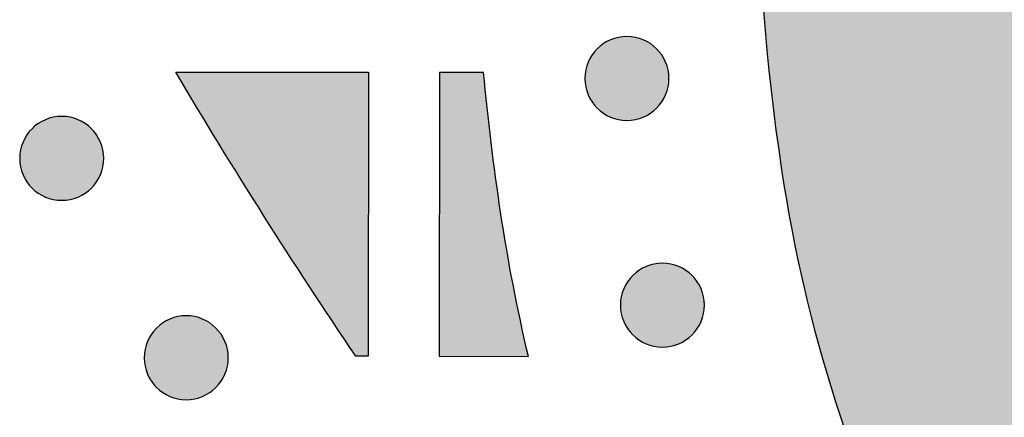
# Model space of a CAD drawing. Header units: millimetres. Extents: x -3873 to -97, y 912 to 4165.
# Tile 589 of 656: x -554 to -512, y 3782 to 3799. Entities that reach past the tile are written whole.
import ezdxf

# ---------------------------------------------------------------- set-up
doc = ezdxf.new("R2010")
doc.units = ezdxf.units.MM
doc.layers.add('pattern', color=7, linetype='Continuous', true_color=0x000000)

msp = doc.modelspace()

# ---------------------------------------------------------------- hatches: boundary and pattern name
at = {"layer": 'pattern'}
for points in [[(-415.75, 3746.365), (-409.983, 3761.385), (-424.214, 3755.831), (-426.723, 3754.899), (-429.271, 3754.045), (-431.853, 3753.272), (-434.466, 3752.582), (-437.106, 3751.977), (-439.769, 3751.457), (-442.45, 3751.025), (-445.145, 3750.681), (-447.85, 3750.426), (-450.561, 3750.26), (-453.273, 3750.183), (-455.981, 3750.195), (-458.682, 3750.295), (-461.371, 3750.483), (-464.043, 3750.758), (-466.696, 3751.118), (-467.69, 3751.279), (-468.683, 3751.46), (-469.676, 3751.662), (-470.667, 3751.883), (-471.656, 3752.124), (-472.642, 3752.386), (-473.624, 3752.667), (-474.603, 3752.969), (-475.576, 3753.29), (-476.545, 3753.631), (-477.508, 3753.992), (-478.464, 3754.373), (-479.413, 3754.773), (-480.355, 3755.191), (-481.288, 3755.629), (-482.213, 3756.086), (-483.128, 3756.561), (-484.034, 3757.054), (-484.929, 3757.565), (-485.813, 3758.093), (-486.686, 3758.639), (-487.546, 3759.201), (-488.395, 3759.78), (-489.23, 3760.374), (-490.052, 3760.985), (-490.861, 3761.61), (-491.655, 3762.25), (-492.435, 3762.904), (-493.2, 3763.571), (-493.95, 3764.252), (-494.684, 3764.946), (-495.402, 3765.651), (-496.107, 3766.371), (-496.799, 3767.106), (-497.479, 3767.857), (-498.145, 3768.623), (-498.798, 3769.404), (-499.436, 3770.2), (-500.06, 3771.009), (-500.669, 3771.833), (-501.262, 3772.669), (-501.839, 3773.519), (-502.4, 3774.38), (-502.944, 3775.254), (-503.471, 3776.139), (-503.98, 3777.035), (-504.472, 3777.941), (-504.945, 3778.858), (-505.4, 3779.783), (-505.836, 3780.717), (-506.253, 3781.66), (-506.652, 3782.609), (-507.03, 3783.566), (-507.39, 3784.53), (-507.729, 3785.499), (-508.049, 3786.473), (-508.349, 3787.452), (-508.628, 3788.435), (-508.888, 3789.422), (-509.128, 3790.411), (-509.347, 3791.402), (-509.547, 3792.395), (-509.726, 3793.389), (-509.886, 3794.383), (-510.241, 3797.036), (-510.511, 3799.709), (-510.694, 3802.399), (-510.79, 3805.1), (-510.798, 3807.808), (-510.716, 3810.52), (-510.545, 3813.23), (-510.285, 3815.935), (-509.936, 3818.63), (-509.5, 3821.31), (-508.976, 3823.972), (-508.366, 3826.611), (-507.671, 3829.222), (-506.894, 3831.803), (-506.035, 3834.349), (-505.098, 3836.857), (-499.52, 3851.079), (-514.55, 3845.338), (-515.217, 3843.811), (-515.858, 3842.27), (-516.473, 3840.714), (-517.062, 3839.145), (-517.625, 3837.562), (-518.16, 3835.966), (-518.667, 3834.359), (-519.146, 3832.741), (-519.597, 3831.112), (-520.019, 3829.474), (-520.412, 3827.827), (-520.776, 3826.171), (-521.11, 3824.509), (-521.415, 3822.839), (-521.69, 3821.165), (-521.935, 3819.485), (-522.149, 3817.801), (-522.334, 3816.113), (-522.488, 3814.424), (-522.611, 3812.732), (-522.705, 3811.04), (-522.768, 3809.348), (-522.8, 3807.656), (-522.803, 3805.966), (-522.775, 3804.279), (-522.717, 3802.594), (-522.63, 3800.914), (-522.513, 3799.238), (-522.366, 3797.568), (-522.19, 3795.904), (-521.986, 3794.247), (-521.752, 3792.598), (-521.556, 3791.372), (-521.334, 3790.147), (-521.088, 3788.923), (-520.818, 3787.7), (-520.522, 3786.481), (-520.202, 3785.265), (-519.857, 3784.053), (-519.487, 3782.846), (-519.093, 3781.644), (-518.675, 3780.45), (-518.232, 3779.262), (-517.765, 3778.082), (-517.274, 3776.911), (-516.759, 3775.749), (-516.221, 3774.597), (-515.66, 3773.456), (-515.077, 3772.326), (-514.471, 3771.209), (-513.843, 3770.104), (-513.193, 3769.013), (-512.522, 3767.936), (-511.831, 3766.873), (-511.119, 3765.826), (-510.388, 3764.795), (-509.638, 3763.78), (-508.868, 3762.782), (-508.081, 3761.801), (-507.277, 3760.838), (-506.455, 3759.893), (-505.617, 3758.967), (-504.764, 3758.061), (-503.895, 3757.173), (-503.009, 3756.303), (-502.104, 3755.448), (-501.18, 3754.609), (-500.237, 3753.786), (-499.275, 3752.979), (-498.296, 3752.19), (-497.299, 3751.42), (-496.285, 3750.667), (-495.255, 3749.934), (-494.209, 3749.221), (-493.148, 3748.527), (-492.072, 3747.855), (-490.982, 3747.203), (-489.878, 3746.573), (-488.762, 3745.965), (-487.633, 3745.38), (-486.493, 3744.817), (-485.342, 3744.277), (-484.181, 3743.76), (-483.011, 3743.268), (-481.832, 3742.798), (-480.645, 3742.353), (-479.451, 3741.933), (-478.25, 3741.537), (-477.044, 3741.165), (-475.832, 3740.818), (-474.617, 3740.495), (-473.398, 3740.198), (-472.176, 3739.925), (-470.952, 3739.677), (-469.727, 3739.453), (-468.501, 3739.255), (-466.853, 3739.018), (-465.196, 3738.811), (-463.533, 3738.632), (-461.863, 3738.483), (-460.188, 3738.363), (-458.507, 3738.272), (-456.823, 3738.212), (-455.135, 3738.181), (-453.446, 3738.18), (-451.754, 3738.21), (-450.061, 3738.27), (-448.369, 3738.36), (-446.677, 3738.481), (-444.987, 3738.632), (-443.3, 3738.814), (-441.615, 3739.025), (-439.935, 3739.267), (-438.26, 3739.539), (-436.59, 3739.841), (-434.927, 3740.172), (-433.271, 3740.533), (-431.623, 3740.924), (-429.984, 3741.343), (-428.354, 3741.791), (-426.735, 3742.267), (-425.127, 3742.772), (-423.531, 3743.304), (-421.947, 3743.863), (-420.376, 3744.45), (-418.819, 3745.062), (-417.277, 3745.701)], [(-527.032, 3795.204), (-527.06, 3795.176), (-527.089, 3795.149), (-527.119, 3795.123), (-527.15, 3795.096), (-527.181, 3795.071), (-527.214, 3795.045), (-527.247, 3795.021), (-527.281, 3794.997), (-527.316, 3794.973), (-527.352, 3794.951), (-527.388, 3794.929), (-527.426, 3794.907), (-527.464, 3794.887), (-527.502, 3794.867), (-527.542, 3794.849), (-527.582, 3794.831), (-527.623, 3794.814), (-527.664, 3794.798), (-527.706, 3794.782), (-527.749, 3794.768), (-527.792, 3794.755), (-527.835, 3794.743), (-527.879, 3794.732), (-527.923, 3794.723), (-527.968, 3794.714), (-528.013, 3794.706), (-528.058, 3794.7), (-528.104, 3794.695), (-528.149, 3794.691), (-528.195, 3794.688), (-528.241, 3794.686), (-528.287, 3794.685), (-528.333, 3794.686), (-528.379, 3794.688), (-528.424, 3794.691), (-528.47, 3794.695), (-528.516, 3794.7), (-528.561, 3794.707), (-528.606, 3794.714), (-528.65, 3794.723), (-528.695, 3794.733), (-528.739, 3794.744), (-528.782, 3794.756), (-528.825, 3794.769), (-528.867, 3794.783), (-528.909, 3794.799), (-528.951, 3794.815), (-528.991, 3794.832), (-529.032, 3794.85), (-529.071, 3794.869), (-529.11, 3794.888), (-529.148, 3794.909), (-529.185, 3794.93), (-529.221, 3794.952), (-529.257, 3794.975), (-529.292, 3794.998), (-529.326, 3795.023), (-529.359, 3795.047), (-529.392, 3795.073), (-529.423, 3795.098), (-529.454, 3795.125), (-529.484, 3795.151), (-529.513, 3795.178), (-529.541, 3795.206), (-529.569, 3795.234), (-529.596, 3795.263), (-529.622, 3795.293), (-529.649, 3795.324), (-529.674, 3795.356), (-529.7, 3795.388), (-529.724, 3795.421), (-529.748, 3795.455), (-529.772, 3795.49), (-529.794, 3795.526), (-529.816, 3795.563), (-529.837, 3795.6), (-529.858, 3795.638), (-529.878, 3795.677), (-529.896, 3795.716), (-529.914, 3795.756), (-529.931, 3795.797), (-529.947, 3795.838), (-529.962, 3795.88), (-529.976, 3795.923), (-529.99, 3795.966), (-530.002, 3796.009), (-530.012, 3796.053), (-530.022, 3796.098), (-530.031, 3796.142), (-530.039, 3796.187), (-530.045, 3796.232), (-530.05, 3796.278), (-530.054, 3796.324), (-530.057, 3796.369), (-530.059, 3796.415), (-530.06, 3796.461), (-530.059, 3796.507), (-530.057, 3796.553), (-530.054, 3796.599), (-530.05, 3796.644), (-530.045, 3796.69), (-530.038, 3796.735), (-530.03, 3796.78), (-530.022, 3796.825), (-530.012, 3796.869), (-530.001, 3796.913), (-529.989, 3796.956), (-529.976, 3796.999), (-529.961, 3797.042), (-529.946, 3797.084), (-529.93, 3797.125), (-529.913, 3797.166), (-529.895, 3797.206), (-529.876, 3797.245), (-529.857, 3797.284), (-529.836, 3797.322), (-529.815, 3797.359), (-529.793, 3797.396), (-529.77, 3797.431), (-529.746, 3797.466), (-529.722, 3797.5), (-529.698, 3797.534), (-529.672, 3797.566), (-529.647, 3797.598), (-529.62, 3797.628), (-529.594, 3797.658), (-529.566, 3797.687), (-529.539, 3797.715), (-529.511, 3797.743), (-529.482, 3797.77), (-529.452, 3797.797), (-529.421, 3797.823), (-529.389, 3797.849), (-529.357, 3797.874), (-529.324, 3797.898), (-529.289, 3797.922), (-529.254, 3797.946), (-529.219, 3797.969), (-529.182, 3797.99), (-529.145, 3798.012), (-529.107, 3798.032), (-529.068, 3798.052), (-529.029, 3798.071), (-528.989, 3798.089), (-528.948, 3798.106), (-528.907, 3798.122), (-528.865, 3798.137), (-528.822, 3798.151), (-528.779, 3798.164), (-528.736, 3798.176), (-528.692, 3798.187), (-528.647, 3798.197), (-528.603, 3798.205), (-528.558, 3798.213), (-528.513, 3798.219), (-528.467, 3798.225), (-528.421, 3798.229), (-528.376, 3798.232), (-528.33, 3798.233), (-528.284, 3798.234), (-528.238, 3798.233), (-528.192, 3798.231), (-528.146, 3798.228), (-528.101, 3798.224), (-528.055, 3798.219), (-528.01, 3798.212), (-527.965, 3798.205), (-527.92, 3798.196), (-527.876, 3798.186), (-527.832, 3798.175), (-527.789, 3798.163), (-527.746, 3798.15), (-527.703, 3798.136), (-527.661, 3798.121), (-527.62, 3798.104), (-527.579, 3798.087), (-527.539, 3798.069), (-527.5, 3798.05), (-527.461, 3798.031), (-527.423, 3798.01), (-527.386, 3797.989), (-527.349, 3797.967), (-527.314, 3797.944), (-527.279, 3797.921), (-527.245, 3797.897), (-527.211, 3797.872), (-527.179, 3797.847), (-527.147, 3797.821), (-527.117, 3797.795), (-527.087, 3797.768), (-527.058, 3797.741), (-527.03, 3797.713), (-527.002, 3797.685), (-526.975, 3797.656), (-526.948, 3797.626), (-526.922, 3797.595), (-526.896, 3797.564), (-526.871, 3797.531), (-526.847, 3797.498), (-526.822, 3797.464), (-526.799, 3797.429), (-526.776, 3797.393), (-526.754, 3797.356), (-526.733, 3797.319), (-526.713, 3797.281), (-526.693, 3797.242), (-526.674, 3797.203), (-526.656, 3797.163), (-526.639, 3797.122), (-526.623, 3797.081), (-526.608, 3797.039), (-526.594, 3796.996), (-526.581, 3796.953), (-526.569, 3796.91), (-526.558, 3796.866), (-526.548, 3796.822), (-526.54, 3796.777), (-526.532, 3796.732), (-526.526, 3796.687), (-526.52, 3796.641), (-526.516, 3796.596), (-526.513, 3796.55), (-526.512, 3796.504), (-526.511, 3796.458), (-526.512, 3796.412), (-526.513, 3796.366), (-526.516, 3796.32), (-526.521, 3796.275), (-526.526, 3796.229), (-526.533, 3796.184), (-526.54, 3796.139), (-526.549, 3796.094), (-526.559, 3796.05), (-526.57, 3796.006), (-526.582, 3795.963), (-526.595, 3795.92), (-526.609, 3795.877), (-526.624, 3795.836), (-526.641, 3795.794), (-526.658, 3795.753), (-526.676, 3795.713), (-526.694, 3795.674), (-526.714, 3795.635), (-526.735, 3795.597), (-526.756, 3795.56), (-526.778, 3795.524), (-526.801, 3795.488), (-526.824, 3795.453), (-526.848, 3795.419), (-526.873, 3795.386), (-526.898, 3795.353), (-526.924, 3795.322), (-526.95, 3795.291), (-526.977, 3795.261), (-527.004, 3795.232)], [(-547.339, 3796.727), (-539.198, 3796.72), (-539.208, 3784.721), (-539.733, 3784.721), (-543.626, 3790.667)], [(-532.443, 3784.715), (-532.784, 3786.23), (-533.094, 3787.752), (-533.372, 3789.28), (-533.619, 3790.813), (-534.02, 3793.76), (-534.339, 3796.716), (-536.198, 3796.718), (-536.208, 3784.718)], [(-550.899, 3791.827), (-550.928, 3791.8), (-550.957, 3791.773), (-550.987, 3791.746), (-551.017, 3791.72), (-551.049, 3791.694), (-551.081, 3791.669), (-551.115, 3791.644), (-551.149, 3791.62), (-551.184, 3791.597), (-551.22, 3791.574), (-551.256, 3791.552), (-551.293, 3791.531), (-551.331, 3791.51), (-551.37, 3791.491), (-551.41, 3791.472), (-551.45, 3791.454), (-551.49, 3791.437), (-551.532, 3791.421), (-551.574, 3791.406), (-551.616, 3791.392), (-551.659, 3791.379), (-551.703, 3791.367), (-551.747, 3791.356), (-551.791, 3791.346), (-551.836, 3791.337), (-551.881, 3791.33), (-551.926, 3791.323), (-551.971, 3791.318), (-552.017, 3791.314), (-552.063, 3791.311), (-552.109, 3791.309), (-552.155, 3791.309), (-552.2, 3791.309), (-552.246, 3791.311), (-552.292, 3791.314), (-552.338, 3791.318), (-552.383, 3791.324), (-552.428, 3791.33), (-552.473, 3791.338), (-552.518, 3791.347), (-552.562, 3791.356), (-552.606, 3791.367), (-552.65, 3791.379), (-552.693, 3791.393), (-552.735, 3791.407), (-552.777, 3791.422), (-552.818, 3791.438), (-552.859, 3791.455), (-552.899, 3791.473), (-552.939, 3791.492), (-552.977, 3791.512), (-553.015, 3791.532), (-553.053, 3791.553), (-553.089, 3791.576), (-553.125, 3791.598), (-553.16, 3791.622), (-553.194, 3791.646), (-553.227, 3791.671), (-553.259, 3791.696), (-553.291, 3791.722), (-553.322, 3791.748), (-553.352, 3791.775), (-553.381, 3791.802), (-553.409, 3791.829), (-553.436, 3791.858), (-553.463, 3791.887), (-553.49, 3791.916), (-553.516, 3791.947), (-553.542, 3791.979), (-553.567, 3792.011), (-553.592, 3792.045), (-553.616, 3792.079), (-553.639, 3792.114), (-553.662, 3792.149), (-553.684, 3792.186), (-553.705, 3792.223), (-553.726, 3792.261), (-553.745, 3792.3), (-553.764, 3792.339), (-553.782, 3792.38), (-553.799, 3792.42), (-553.815, 3792.462), (-553.83, 3792.504), (-553.844, 3792.546), (-553.857, 3792.589), (-553.869, 3792.633), (-553.88, 3792.676), (-553.89, 3792.721), (-553.899, 3792.765), (-553.906, 3792.81), (-553.913, 3792.856), (-553.918, 3792.901), (-553.922, 3792.947), (-553.925, 3792.993), (-553.927, 3793.038), (-553.927, 3793.084), (-553.927, 3793.13), (-553.925, 3793.176), (-553.922, 3793.222), (-553.918, 3793.268), (-553.912, 3793.313), (-553.906, 3793.358), (-553.898, 3793.403), (-553.889, 3793.448), (-553.879, 3793.492), (-553.868, 3793.536), (-553.856, 3793.58), (-553.843, 3793.623), (-553.829, 3793.665), (-553.814, 3793.707), (-553.798, 3793.748), (-553.781, 3793.789), (-553.763, 3793.829), (-553.744, 3793.868), (-553.724, 3793.907), (-553.704, 3793.945), (-553.682, 3793.982), (-553.66, 3794.019), (-553.638, 3794.055), (-553.614, 3794.09), (-553.59, 3794.124), (-553.565, 3794.157), (-553.54, 3794.189), (-553.514, 3794.221), (-553.488, 3794.252), (-553.461, 3794.281), (-553.434, 3794.31), (-553.407, 3794.339), (-553.378, 3794.366), (-553.349, 3794.393), (-553.319, 3794.42), (-553.289, 3794.446), (-553.257, 3794.472), (-553.225, 3794.497), (-553.191, 3794.522), (-553.157, 3794.546), (-553.122, 3794.569), (-553.086, 3794.592), (-553.05, 3794.614), (-553.013, 3794.635), (-552.975, 3794.655), (-552.936, 3794.675), (-552.896, 3794.694), (-552.856, 3794.712), (-552.816, 3794.729), (-552.774, 3794.745), (-552.732, 3794.76), (-552.69, 3794.774), (-552.647, 3794.787), (-552.603, 3794.799), (-552.559, 3794.81), (-552.515, 3794.82), (-552.47, 3794.829), (-552.425, 3794.836), (-552.38, 3794.843), (-552.335, 3794.848), (-552.289, 3794.852), (-552.243, 3794.855), (-552.197, 3794.857), (-552.151, 3794.857), (-552.106, 3794.857), (-552.06, 3794.855), (-552.014, 3794.852), (-551.968, 3794.848), (-551.923, 3794.842), (-551.878, 3794.836), (-551.833, 3794.828), (-551.788, 3794.819), (-551.744, 3794.809), (-551.7, 3794.798), (-551.656, 3794.786), (-551.613, 3794.773), (-551.571, 3794.759), (-551.529, 3794.744), (-551.488, 3794.728), (-551.447, 3794.711), (-551.407, 3794.693), (-551.367, 3794.674), (-551.329, 3794.654), (-551.291, 3794.634), (-551.253, 3794.612), (-551.217, 3794.59), (-551.181, 3794.567), (-551.146, 3794.544), (-551.112, 3794.52), (-551.079, 3794.495), (-551.047, 3794.47), (-551.015, 3794.444), (-550.984, 3794.418), (-550.954, 3794.391), (-550.925, 3794.364), (-550.897, 3794.336), (-550.87, 3794.308), (-550.843, 3794.279), (-550.816, 3794.249), (-550.79, 3794.218), (-550.764, 3794.187), (-550.739, 3794.154), (-550.714, 3794.121), (-550.69, 3794.087), (-550.667, 3794.052), (-550.644, 3794.016), (-550.622, 3793.98), (-550.601, 3793.942), (-550.58, 3793.904), (-550.561, 3793.866), (-550.542, 3793.826), (-550.524, 3793.786), (-550.507, 3793.745), (-550.491, 3793.704), (-550.476, 3793.662), (-550.462, 3793.62), (-550.449, 3793.577), (-550.437, 3793.533), (-550.426, 3793.489), (-550.416, 3793.445), (-550.407, 3793.4), (-550.4, 3793.355), (-550.393, 3793.31), (-550.388, 3793.265), (-550.384, 3793.219), (-550.381, 3793.173), (-550.379, 3793.127), (-550.379, 3793.081), (-550.379, 3793.035), (-550.381, 3792.99), (-550.384, 3792.944), (-550.388, 3792.898), (-550.394, 3792.853), (-550.4, 3792.807), (-550.408, 3792.762), (-550.417, 3792.718), (-550.427, 3792.673), (-550.438, 3792.63), (-550.45, 3792.586), (-550.463, 3792.543), (-550.477, 3792.501), (-550.492, 3792.459), (-550.508, 3792.417), (-550.525, 3792.377), (-550.543, 3792.337), (-550.562, 3792.297), (-550.582, 3792.259), (-550.602, 3792.221), (-550.624, 3792.183), (-550.646, 3792.147), (-550.668, 3792.111), (-550.692, 3792.076), (-550.716, 3792.042), (-550.741, 3792.009), (-550.766, 3791.976), (-550.792, 3791.945), (-550.818, 3791.914), (-550.845, 3791.884), (-550.872, 3791.855)], [(-525.53, 3785.622), (-525.559, 3785.595), (-525.588, 3785.568), (-525.618, 3785.541), (-525.648, 3785.515), (-525.68, 3785.489), (-525.712, 3785.464), (-525.746, 3785.439), (-525.78, 3785.415), (-525.815, 3785.392), (-525.851, 3785.369), (-525.887, 3785.347), (-525.924, 3785.326), (-525.962, 3785.306), (-526.001, 3785.286), (-526.041, 3785.267), (-526.081, 3785.249), (-526.121, 3785.232), (-526.163, 3785.216), (-526.205, 3785.201), (-526.247, 3785.187), (-526.29, 3785.174), (-526.334, 3785.162), (-526.378, 3785.151), (-526.422, 3785.141), (-526.467, 3785.132), (-526.512, 3785.125), (-526.557, 3785.118), (-526.602, 3785.113), (-526.648, 3785.109), (-526.694, 3785.106), (-526.74, 3785.104), (-526.786, 3785.104), (-526.831, 3785.104), (-526.877, 3785.106), (-526.923, 3785.109), (-526.969, 3785.113), (-527.014, 3785.119), (-527.059, 3785.125), (-527.104, 3785.133), (-527.149, 3785.142), (-527.193, 3785.152), (-527.237, 3785.163), (-527.281, 3785.175), (-527.324, 3785.188), (-527.366, 3785.202), (-527.408, 3785.217), (-527.449, 3785.233), (-527.49, 3785.25), (-527.53, 3785.268), (-527.57, 3785.287), (-527.608, 3785.307), (-527.646, 3785.327), (-527.684, 3785.349), (-527.72, 3785.371), (-527.756, 3785.394), (-527.791, 3785.417), (-527.825, 3785.441), (-527.858, 3785.466), (-527.89, 3785.491), (-527.922, 3785.517), (-527.953, 3785.543), (-527.983, 3785.57), (-528.012, 3785.597), (-528.04, 3785.625), (-528.067, 3785.653), (-528.094, 3785.682), (-528.121, 3785.712), (-528.147, 3785.743), (-528.173, 3785.774), (-528.198, 3785.807), (-528.223, 3785.84), (-528.247, 3785.874), (-528.27, 3785.909), (-528.293, 3785.945), (-528.315, 3785.981), (-528.336, 3786.019), (-528.357, 3786.057), (-528.376, 3786.095), (-528.395, 3786.135), (-528.413, 3786.175), (-528.43, 3786.216), (-528.446, 3786.257), (-528.461, 3786.299), (-528.475, 3786.341), (-528.488, 3786.384), (-528.5, 3786.428), (-528.511, 3786.472), (-528.521, 3786.516), (-528.53, 3786.561), (-528.537, 3786.606), (-528.544, 3786.651), (-528.549, 3786.696), (-528.553, 3786.742), (-528.556, 3786.788), (-528.558, 3786.834), (-528.558, 3786.88), (-528.558, 3786.926), (-528.556, 3786.971), (-528.553, 3787.017), (-528.549, 3787.063), (-528.543, 3787.108), (-528.537, 3787.154), (-528.529, 3787.199), (-528.52, 3787.243), (-528.51, 3787.288), (-528.499, 3787.331), (-528.487, 3787.375), (-528.474, 3787.418), (-528.46, 3787.46), (-528.445, 3787.502), (-528.429, 3787.544), (-528.412, 3787.584), (-528.394, 3787.624), (-528.375, 3787.664), (-528.355, 3787.702), (-528.335, 3787.74), (-528.313, 3787.778), (-528.291, 3787.814), (-528.269, 3787.85), (-528.245, 3787.885), (-528.221, 3787.919), (-528.196, 3787.952), (-528.171, 3787.985), (-528.145, 3788.016), (-528.119, 3788.047), (-528.092, 3788.077), (-528.065, 3788.106), (-528.038, 3788.134), (-528.009, 3788.161), (-527.98, 3788.188), (-527.95, 3788.215), (-527.92, 3788.241), (-527.888, 3788.267), (-527.856, 3788.292), (-527.822, 3788.317), (-527.788, 3788.341), (-527.753, 3788.364), (-527.717, 3788.387), (-527.681, 3788.409), (-527.644, 3788.43), (-527.606, 3788.451), (-527.567, 3788.47), (-527.527, 3788.489), (-527.487, 3788.507), (-527.447, 3788.524), (-527.405, 3788.54), (-527.363, 3788.555), (-527.321, 3788.569), (-527.278, 3788.582), (-527.234, 3788.594), (-527.19, 3788.605), (-527.146, 3788.615), (-527.101, 3788.624), (-527.056, 3788.631), (-527.011, 3788.638), (-526.966, 3788.643), (-526.92, 3788.647), (-526.874, 3788.65), (-526.828, 3788.652), (-526.782, 3788.652), (-526.737, 3788.652), (-526.691, 3788.65), (-526.645, 3788.647), (-526.599, 3788.643), (-526.554, 3788.637), (-526.509, 3788.631), (-526.464, 3788.623), (-526.419, 3788.614), (-526.375, 3788.605), (-526.331, 3788.594), (-526.287, 3788.581), (-526.244, 3788.568), (-526.202, 3788.554), (-526.16, 3788.539), (-526.119, 3788.523), (-526.078, 3788.506), (-526.038, 3788.488), (-525.998, 3788.469), (-525.96, 3788.449), (-525.922, 3788.429), (-525.884, 3788.407), (-525.848, 3788.385), (-525.812, 3788.363), (-525.777, 3788.339), (-525.743, 3788.315), (-525.71, 3788.29), (-525.678, 3788.265), (-525.646, 3788.239), (-525.615, 3788.213), (-525.585, 3788.186), (-525.556, 3788.159), (-525.528, 3788.132), (-525.501, 3788.103), (-525.474, 3788.074), (-525.447, 3788.045), (-525.421, 3788.014), (-525.395, 3787.982), (-525.37, 3787.95), (-525.345, 3787.916), (-525.321, 3787.882), (-525.298, 3787.847), (-525.275, 3787.812), (-525.253, 3787.775), (-525.232, 3787.738), (-525.211, 3787.7), (-525.192, 3787.661), (-525.173, 3787.622), (-525.155, 3787.581), (-525.138, 3787.541), (-525.122, 3787.499), (-525.107, 3787.457), (-525.093, 3787.415), (-525.08, 3787.372), (-525.068, 3787.328), (-525.057, 3787.285), (-525.047, 3787.24), (-525.038, 3787.196), (-525.031, 3787.151), (-525.024, 3787.105), (-525.019, 3787.06), (-525.015, 3787.014), (-525.012, 3786.968), (-525.01, 3786.923), (-525.01, 3786.877), (-525.01, 3786.831), (-525.012, 3786.785), (-525.015, 3786.739), (-525.019, 3786.693), (-525.025, 3786.648), (-525.031, 3786.603), (-525.039, 3786.558), (-525.048, 3786.513), (-525.058, 3786.469), (-525.069, 3786.425), (-525.081, 3786.381), (-525.094, 3786.338), (-525.108, 3786.296), (-525.123, 3786.254), (-525.139, 3786.213), (-525.156, 3786.172), (-525.174, 3786.132), (-525.193, 3786.093), (-525.213, 3786.054), (-525.233, 3786.016), (-525.255, 3785.979), (-525.277, 3785.942), (-525.299, 3785.906), (-525.323, 3785.871), (-525.347, 3785.837), (-525.372, 3785.804), (-525.397, 3785.772), (-525.423, 3785.74), (-525.449, 3785.709), (-525.476, 3785.68), (-525.503, 3785.651)], [(-545.64, 3783.401), (-545.668, 3783.373), (-545.697, 3783.346), (-545.727, 3783.319), (-545.758, 3783.293), (-545.79, 3783.267), (-545.822, 3783.242), (-545.855, 3783.217), (-545.889, 3783.193), (-545.924, 3783.17), (-545.96, 3783.147), (-545.997, 3783.125), (-546.034, 3783.104), (-546.072, 3783.084), (-546.111, 3783.064), (-546.15, 3783.045), (-546.19, 3783.027), (-546.231, 3783.01), (-546.272, 3782.994), (-546.314, 3782.979), (-546.357, 3782.965), (-546.4, 3782.952), (-546.443, 3782.94), (-546.487, 3782.929), (-546.532, 3782.919), (-546.576, 3782.911), (-546.621, 3782.903), (-546.666, 3782.897), (-546.712, 3782.891), (-546.758, 3782.887), (-546.803, 3782.884), (-546.849, 3782.882), (-546.895, 3782.882), (-546.941, 3782.883), (-546.987, 3782.884), (-547.033, 3782.887), (-547.078, 3782.892), (-547.124, 3782.897), (-547.169, 3782.903), (-547.214, 3782.911), (-547.259, 3782.92), (-547.303, 3782.93), (-547.347, 3782.941), (-547.39, 3782.953), (-547.433, 3782.966), (-547.476, 3782.98), (-547.518, 3782.995), (-547.559, 3783.011), (-547.6, 3783.029), (-547.64, 3783.046), (-547.679, 3783.065), (-547.718, 3783.085), (-547.756, 3783.106), (-547.793, 3783.127), (-547.83, 3783.149), (-547.865, 3783.172), (-547.9, 3783.195), (-547.934, 3783.219), (-547.968, 3783.244), (-548, 3783.269), (-548.032, 3783.295), (-548.062, 3783.321), (-548.092, 3783.348), (-548.121, 3783.375), (-548.149, 3783.403), (-548.177, 3783.431), (-548.204, 3783.46), (-548.231, 3783.49), (-548.257, 3783.521), (-548.283, 3783.552), (-548.308, 3783.585), (-548.332, 3783.618), (-548.356, 3783.652), (-548.38, 3783.687), (-548.402, 3783.723), (-548.424, 3783.759), (-548.446, 3783.797), (-548.466, 3783.835), (-548.486, 3783.873), (-548.505, 3783.913), (-548.523, 3783.953), (-548.54, 3783.994), (-548.556, 3784.035), (-548.571, 3784.077), (-548.585, 3784.119), (-548.598, 3784.162), (-548.61, 3784.206), (-548.621, 3784.25), (-548.631, 3784.294), (-548.639, 3784.339), (-548.647, 3784.384), (-548.653, 3784.429), (-548.659, 3784.475), (-548.663, 3784.52), (-548.666, 3784.566), (-548.667, 3784.612), (-548.668, 3784.658), (-548.667, 3784.704), (-548.665, 3784.75), (-548.662, 3784.795), (-548.658, 3784.841), (-548.653, 3784.886), (-548.646, 3784.932), (-548.639, 3784.977), (-548.63, 3785.021), (-548.62, 3785.066), (-548.609, 3785.11), (-548.597, 3785.153), (-548.584, 3785.196), (-548.57, 3785.238), (-548.554, 3785.28), (-548.538, 3785.322), (-548.521, 3785.362), (-548.503, 3785.402), (-548.484, 3785.442), (-548.465, 3785.481), (-548.444, 3785.519), (-548.423, 3785.556), (-548.401, 3785.592), (-548.378, 3785.628), (-548.355, 3785.663), (-548.331, 3785.697), (-548.306, 3785.73), (-548.281, 3785.763), (-548.255, 3785.794), (-548.229, 3785.825), (-548.202, 3785.855), (-548.175, 3785.884), (-548.147, 3785.912), (-548.119, 3785.939), (-548.09, 3785.967), (-548.06, 3785.993), (-548.029, 3786.02), (-547.998, 3786.045), (-547.965, 3786.07), (-547.932, 3786.095), (-547.898, 3786.119), (-547.863, 3786.142), (-547.827, 3786.165), (-547.79, 3786.187), (-547.753, 3786.208), (-547.715, 3786.229), (-547.676, 3786.249), (-547.637, 3786.267), (-547.597, 3786.285), (-547.556, 3786.302), (-547.515, 3786.318), (-547.473, 3786.333), (-547.43, 3786.347), (-547.387, 3786.36), (-547.344, 3786.372), (-547.3, 3786.383), (-547.256, 3786.393), (-547.211, 3786.402), (-547.166, 3786.41), (-547.121, 3786.416), (-547.075, 3786.421), (-547.03, 3786.425), (-546.984, 3786.428), (-546.938, 3786.43), (-546.892, 3786.431), (-546.846, 3786.43), (-546.8, 3786.428), (-546.754, 3786.425), (-546.709, 3786.421), (-546.663, 3786.416), (-546.618, 3786.409), (-546.573, 3786.401), (-546.528, 3786.393), (-546.484, 3786.383), (-546.44, 3786.372), (-546.397, 3786.36), (-546.354, 3786.346), (-546.311, 3786.332), (-546.269, 3786.317), (-546.228, 3786.301), (-546.187, 3786.284), (-546.147, 3786.266), (-546.108, 3786.247), (-546.069, 3786.227), (-546.031, 3786.207), (-545.994, 3786.186), (-545.958, 3786.164), (-545.922, 3786.141), (-545.887, 3786.117), (-545.853, 3786.093), (-545.82, 3786.069), (-545.787, 3786.043), (-545.756, 3786.018), (-545.725, 3785.991), (-545.695, 3785.964), (-545.666, 3785.937), (-545.638, 3785.91), (-545.61, 3785.882), (-545.583, 3785.853), (-545.557, 3785.823), (-545.53, 3785.792), (-545.505, 3785.76), (-545.479, 3785.728), (-545.455, 3785.694), (-545.431, 3785.66), (-545.407, 3785.625), (-545.385, 3785.59), (-545.363, 3785.553), (-545.341, 3785.516), (-545.321, 3785.478), (-545.301, 3785.439), (-545.283, 3785.4), (-545.265, 3785.36), (-545.248, 3785.319), (-545.232, 3785.277), (-545.216, 3785.235), (-545.202, 3785.193), (-545.189, 3785.15), (-545.177, 3785.107), (-545.166, 3785.063), (-545.157, 3785.018), (-545.148, 3784.974), (-545.14, 3784.929), (-545.134, 3784.883), (-545.129, 3784.838), (-545.124, 3784.792), (-545.122, 3784.747), (-545.12, 3784.701), (-545.119, 3784.655), (-545.12, 3784.609), (-545.122, 3784.563), (-545.125, 3784.517), (-545.129, 3784.471), (-545.134, 3784.426), (-545.141, 3784.381), (-545.148, 3784.336), (-545.157, 3784.291), (-545.167, 3784.247), (-545.178, 3784.203), (-545.19, 3784.16), (-545.203, 3784.117), (-545.217, 3784.074), (-545.233, 3784.032), (-545.249, 3783.991), (-545.266, 3783.95), (-545.284, 3783.91), (-545.303, 3783.871), (-545.322, 3783.832), (-545.343, 3783.794), (-545.364, 3783.757), (-545.386, 3783.72), (-545.409, 3783.684), (-545.432, 3783.65), (-545.457, 3783.616), (-545.481, 3783.582), (-545.506, 3783.55), (-545.532, 3783.518), (-545.559, 3783.488), (-545.585, 3783.458), (-545.612, 3783.429)]]:
    msp.add_hatch(color=256, dxfattribs=at).paths.add_polyline_path(points, flags=0)

# ---------------------------------------------------------------- linework, layer by layer
for points in [[(-547.339, 3796.727), (-539.198, 3796.72), (-539.208, 3784.721), (-539.733, 3784.721)], [(-534.339, 3796.716), (-536.198, 3796.718), (-536.208, 3784.718), (-532.443, 3784.715)]]:
    msp.add_lwpolyline(points, dxfattribs=at)
at = {"layer": 'pattern', "extrusion": (0, 0, -1)}
for centre in [(528.285, 3796.46), (552.153, 3793.083), (526.784, 3786.878), (546.894, 3784.656)]:
    msp.add_circle(centre, 1.774, dxfattribs=at)
at = {"layer": 'pattern'}
for centre, radius, start, end in [((-428.154, 3806.677), 94.651, 155.89234, 188.55416), ((-458.945, 3802.046), 63.514, 188.55416, 224.95007)]:
    msp.add_arc(centre, radius, start, end, dxfattribs=at)
at = {"layer": 'pattern', "extrusion": (0, 0, -1)}
for centre, radius, start, end in [((342.499, 3918.083), 238.09, 325.93499, 329.35571), ((428.154, 3806.677), 106.651, 351.44583, 354.64078), ((458.945, 3802.046), 75.514, 346.7321, 351.44583)]:
    msp.add_arc(centre, radius, start, end, dxfattribs=at)

doc.saveas('drawing.dxf')
